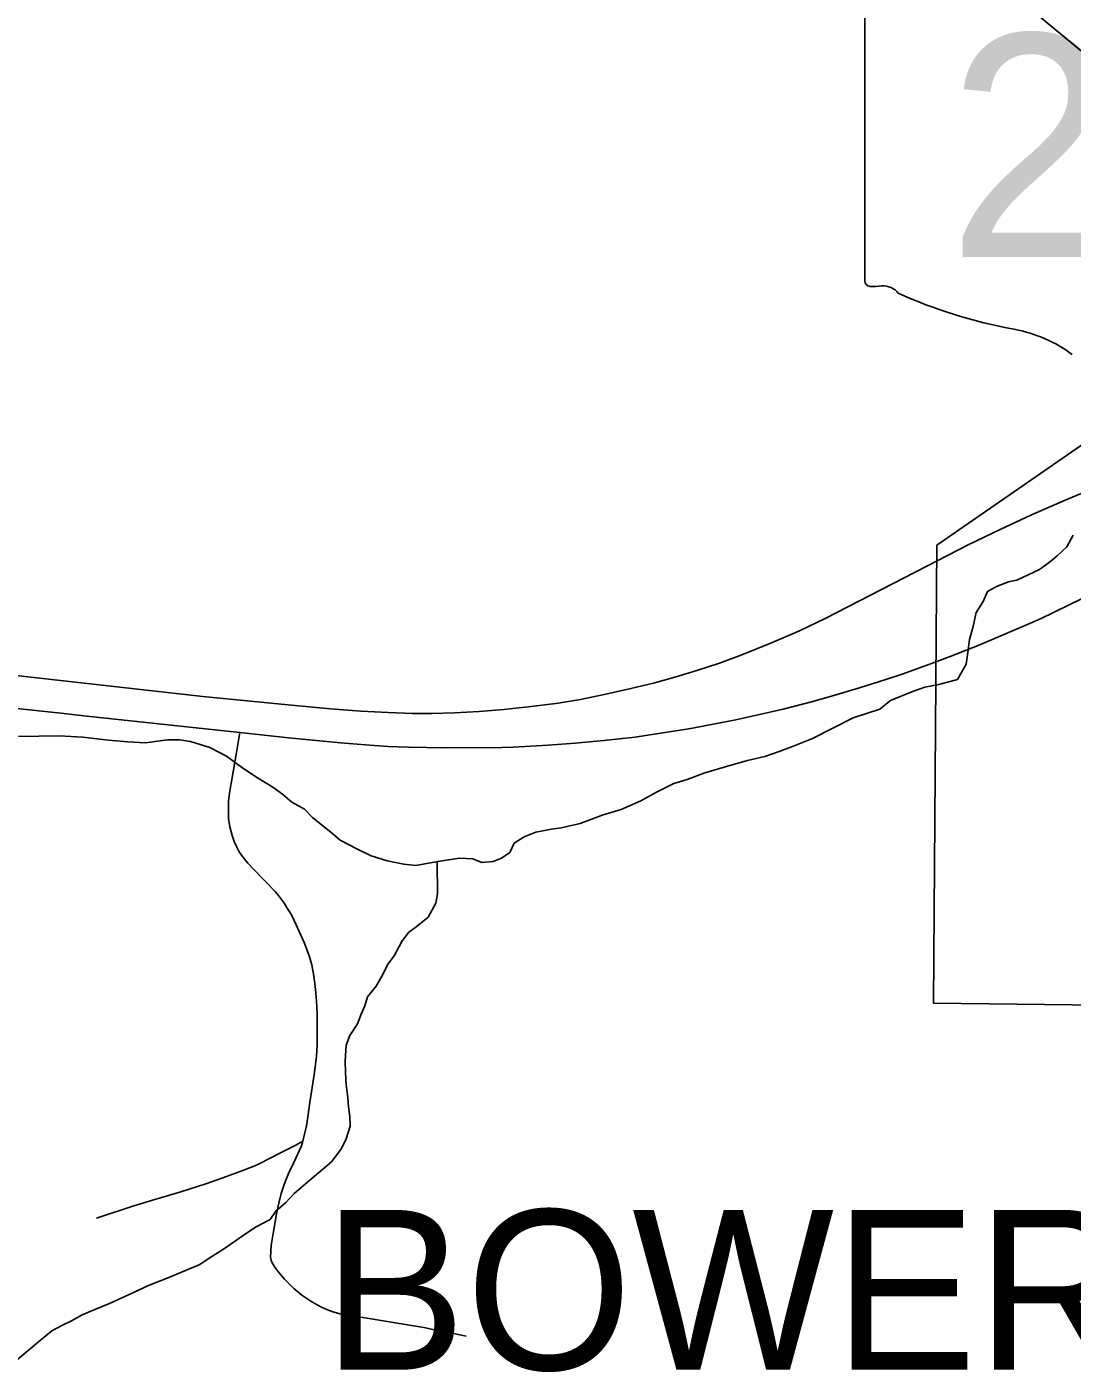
# Model space of a CAD drawing. Extents: x -7.1 to 34, y 0 to 22.
# Drawn here: x 4.122 to 4.741, y 16.849 to 17.646 of the extents above; entities that cross this region are included whole.
import ezdxf

# ---------------------------------------------------------------- set-up
doc = ezdxf.new("R2010")
doc.units = 0
for name, color, linetype in [('GM_X_Corporation', 7, 'Continuous'), ('GM_X_Corporation_Text', 7, 'Continuous'), ('GM_X_Minor_River', 7, 'Continuous'), ('GM_X_Rail_Line', 7, 'Continuous'), ('GM_X_State_Location', 7, 'Continuous'), ('GM_X_State_Route', 7, 'Continuous'), ('GM_X_State_Shield', 7, 'Continuous'), ('GM_X_Township_Road', 7, 'Continuous')]:
    doc.layers.add(name, color=color, linetype=linetype)

msp = doc.modelspace()

# ---------------------------------------------------------------- linework, layer by layer
at = {"layer": 'GM_X_Corporation'}
msp.add_lwpolyline([(5.16845, 17.06178), (4.6588, 17.06783), (4.66078, 17.33891), (5.01248, 17.58202)], dxfattribs=at)
at = {"layer": 'GM_X_Minor_River'}
for points in [[(4.7414, 17.34495), (4.73771, 17.33804), (4.7321, 17.33262), (4.72724, 17.32874), (4.72162, 17.32447), (4.70808, 17.31817), (4.70317, 17.31734), (4.69602, 17.31456), (4.69076, 17.31143), (4.68819, 17.30568), (4.68412, 17.29915), (4.68235, 17.29075), (4.68018, 17.2831), (4.67916, 17.27547), (4.67812, 17.26859), (4.67295, 17.25938), (4.66201, 17.25655), (4.65371, 17.2549), (4.64692, 17.25251), (4.63337, 17.24697), (4.62701, 17.24193), (4.61118, 17.23674), (4.58712, 17.22457), (4.57621, 17.22021), (4.56792, 17.21704), (4.55888, 17.21386), (4.54869, 17.21142), (4.53813, 17.20859), (4.52342, 17.20418), (4.51288, 17.20022), (4.50496, 17.19781), (4.49481, 17.19271), (4.48542, 17.18761), (4.47376, 17.18249), (4.4632, 17.17928), (4.44964, 17.17412), (4.43832, 17.17167), (4.43265, 17.17082), (4.42321, 17.16915), (4.41644, 17.16638), (4.41043, 17.16249), (4.40786, 17.15711), (4.40299, 17.15361), (4.39809, 17.15164), (4.39129, 17.15115), (4.38595, 17.15336), (4.378, 17.15362), (4.37157, 17.15275), (4.36402, 17.1515), (4.35231, 17.14942), (4.34511, 17.15007), (4.33523, 17.1522), (4.32573, 17.15511), (4.31734, 17.15917), (4.30742, 17.16435), (4.30205, 17.16883), (4.29094, 17.1778), (4.28633, 17.18268), (4.2787, 17.18675), (4.27333, 17.19162), (4.26759, 17.19572), (4.25842, 17.2013), (4.2504, 17.20651), (4.24007, 17.21397), (4.23015, 17.21915), (4.21874, 17.22278), (4.21229, 17.22382), (4.20509, 17.22372), (4.19224, 17.222), (4.18163, 17.22259), (4.17026, 17.22356), (4.15509, 17.22524), (4.14107, 17.22616), (4.11684, 17.22579)], [(4.36478, 17.15163), (4.36505, 17.13248), (4.36399, 17.12713), (4.35957, 17.11868), (4.3532, 17.11364), (4.34796, 17.10975), (4.34387, 17.10436), (4.33945, 17.09591), (4.33573, 17.09091), (4.33279, 17.08515), (4.32873, 17.07786), (4.32351, 17.07168), (4.32207, 17.06633), (4.31987, 17.06135), (4.31769, 17.0556), (4.31324, 17.04868), (4.31105, 17.04294), (4.31043, 17.03379), (4.31053, 17.02656), (4.31101, 17.01971), (4.31188, 17.01173), (4.31233, 17.0064), (4.31317, 17.00071), (4.31326, 16.995), (4.31072, 16.98696), (4.30777, 16.98121), (4.3022, 16.97389), (4.28948, 16.96303), (4.28013, 16.95527), (4.27528, 16.94987), (4.2693, 16.94483), (4.26596, 16.93983), (4.25769, 16.93551), (4.25132, 16.93123), (4.23895, 16.92267), (4.23144, 16.91798), (4.22394, 16.91292), (4.21717, 16.91015), (4.20701, 16.90581), (4.19383, 16.90066), (4.18217, 16.89515), (4.17089, 16.89003), (4.16223, 16.88647), (4.1547, 16.88331), (4.14831, 16.87979), (4.14267, 16.87703), (4.13666, 16.8739), (4.12992, 16.86847), (4.11646, 16.85722)]]:
    msp.add_lwpolyline(points, dxfattribs=at)
at = {"layer": 'GM_X_Rail_Line'}
msp.add_lwpolyline([(4.07848, 17.26597), (4.22613, 17.24928), (4.27858, 17.24422), (4.30165, 17.24204), (4.31962, 17.24072), (4.33588, 17.23996), (4.35026, 17.2393), (4.36198, 17.2393), (4.37503, 17.23968), (4.38979, 17.24053), (4.40435, 17.24166), (4.41882, 17.24318), (4.43508, 17.24516), (4.4487, 17.24743), (4.46478, 17.25074), (4.47962, 17.25405), (4.49305, 17.25727), (4.50563, 17.26076), (4.51858, 17.26474), (4.53211, 17.26918), (4.54535, 17.274), (4.56293, 17.2811), (4.57948, 17.28828), (4.59509, 17.29566), (4.66138, 17.32989), (4.67925, 17.33906), (4.69873, 17.34852), (4.71651, 17.35675), (4.73684, 17.36564), (4.75717, 17.37405)], dxfattribs=at)
at = {"layer": 'GM_X_State_Route'}
for points in [[(4.70413, 17.66621), (4.72151, 17.6519), (4.73742, 17.63883), (4.74876, 17.62941)], [(4.66873, 17.27306), (4.67818, 17.27677), (4.68162, 17.27813), (4.68388, 17.27904), (4.71624, 17.2927), (4.72244, 17.29553), (4.74648, 17.3072), (4.7551, 17.31165), (4.77495, 17.32246), (4.78323, 17.32729), (4.79893, 17.33672), (4.81225, 17.34509), (4.82553, 17.35356), (4.83729, 17.36136), (4.84858, 17.3689), (4.86086, 17.37712)], [(4.09343, 17.24471), (4.14202, 17.23947), (4.15734, 17.23777), (4.24794, 17.22798), (4.27685, 17.22486), (4.29121, 17.22348), (4.3076, 17.22188), (4.32242, 17.22068), (4.33564, 17.21988), (4.34793, 17.21934), (4.36957, 17.21894), (4.40323, 17.21915), (4.40991, 17.21938), (4.43061, 17.22054), (4.44654, 17.22176), (4.46359, 17.22331), (4.48217, 17.22539), (4.48831, 17.22621), (4.51023, 17.22966), (4.51602, 17.23066), (4.53024, 17.23337), (4.54074, 17.23545), (4.54605, 17.23658), (4.5698, 17.24195), (4.5874, 17.24635), (4.60043, 17.25007), (4.61505, 17.25447), (4.63058, 17.25936), (4.64032, 17.26259), (4.65982, 17.26962), (4.66656, 17.27221), (4.66873, 17.27306)]]:
    msp.add_lwpolyline(points, dxfattribs=at)
at = {"layer": 'GM_X_State_Shield'}
msp.add_line((4.6182, 17.69559), (4.6182, 17.49547), dxfattribs=at)
for centre, major_axis, start_param, end_param in [((4.62201, 17.49503), (0.00385, 0), 3.00124, 4.508301), ((4.6226, 17.5155), (0.0294, 0), 4.665946, 4.897461), ((4.62861, 17.48392), (0.0106, 0), 0.519207, 1.627899), ((4.76244, 17.66372), (0.2524, 0), 4.195997, 4.488961), ((4.68719, 17.40556), (0.07897, 0), 0.823519, 1.323587)]:
    msp.add_ellipse(centre, major_axis=major_axis, ratio=0.8, start_param=start_param, end_param=end_param, dxfattribs=at)
at = {"layer": 'GM_X_Township_Road'}
for points in [[(4.24298, 17.19914), (4.24624, 17.2175), (4.24794, 17.22798)], [(4.27613, 17.12418), (4.27439, 17.12677), (4.27084, 17.13152), (4.26884, 17.13391), (4.25626, 17.14703), (4.25276, 17.15074), (4.24952, 17.15467), (4.24761, 17.15744), (4.24696, 17.15856), (4.24588, 17.16096), (4.24467, 17.16358), (4.24342, 17.16717), (4.24217, 17.17217), (4.24139, 17.17717), (4.24124, 17.1828), (4.24139, 17.18749), (4.24186, 17.19218), (4.2428, 17.19811), (4.24298, 17.19914)], [(4.38205, 16.87072), (4.37347, 16.87247), (4.36691, 16.87381), (4.35704, 16.87582), (4.34607, 16.87767), (4.34008, 16.87865), (4.33296, 16.87981), (4.32337, 16.88138), (4.3155, 16.88261), (4.31164, 16.88325), (4.30808, 16.88384), (4.30299, 16.88524), (4.2999, 16.88632), (4.29635, 16.88786), (4.29341, 16.88941), (4.29001, 16.89141), (4.28476, 16.89497), (4.27998, 16.89898), (4.27442, 16.90454), (4.2704, 16.90933), (4.26824, 16.91226), (4.2667, 16.91488), (4.26609, 16.91751), (4.26654, 16.92446), (4.26809, 16.93388), (4.26979, 16.94314), (4.27102, 16.94947), (4.27241, 16.95518), (4.27426, 16.96043), (4.27532, 16.96313), (4.27689, 16.96708), (4.27998, 16.97356), (4.2845, 16.98349), (4.28491, 16.98472), (4.28535, 16.98618), (4.28639, 16.99025), (4.28743, 16.99521), (4.28785, 16.99785), (4.28942, 17.00916), (4.29079, 17.01803), (4.29202, 17.0256), (4.2928, 17.03146), (4.29331, 17.03644), (4.29372, 17.04305), (4.29388, 17.05015), (4.29377, 17.06126), (4.29341, 17.06899), (4.29307, 17.07377), (4.29264, 17.07794), (4.29192, 17.08376), (4.29069, 17.09052), (4.29014, 17.09251), (4.28928, 17.0953), (4.28828, 17.09811), (4.28609, 17.10372), (4.28316, 17.11027), (4.27923, 17.11898), (4.27829, 17.1207), (4.27727, 17.12241), (4.27613, 17.12418)], [(4.16319, 16.94062), (4.18523, 16.9479), (4.1976, 16.95167), (4.21308, 16.95623), (4.22778, 16.96091), (4.23514, 16.96342), (4.24829, 16.96815), (4.25689, 16.97154), (4.25952, 16.97278), (4.26632, 16.97624), (4.27124, 16.97884), (4.28071, 16.98358), (4.28535, 16.98618)]]:
    msp.add_lwpolyline(points, dxfattribs=at)

# ---------------------------------------------------------------- texts
at = {"layer": 'GM_X_Corporation_Text'}
msp.add_text('BOWERSTON', height=0.094697, rotation=0.00001, dxfattribs=at).set_placement((4.29737, 16.85083))
at = {"layer": 'GM_X_State_Location'}
msp.add_text('212', height=0.000189, rotation=0.00001, dxfattribs=at).set_placement((4.71243, 17.56845))
at = {"layer": 'GM_X_State_Shield'}
msp.add_text('212', height=0.131836, dxfattribs=at).set_placement((4.6672, 17.50958))

doc.saveas('drawing.dxf')
